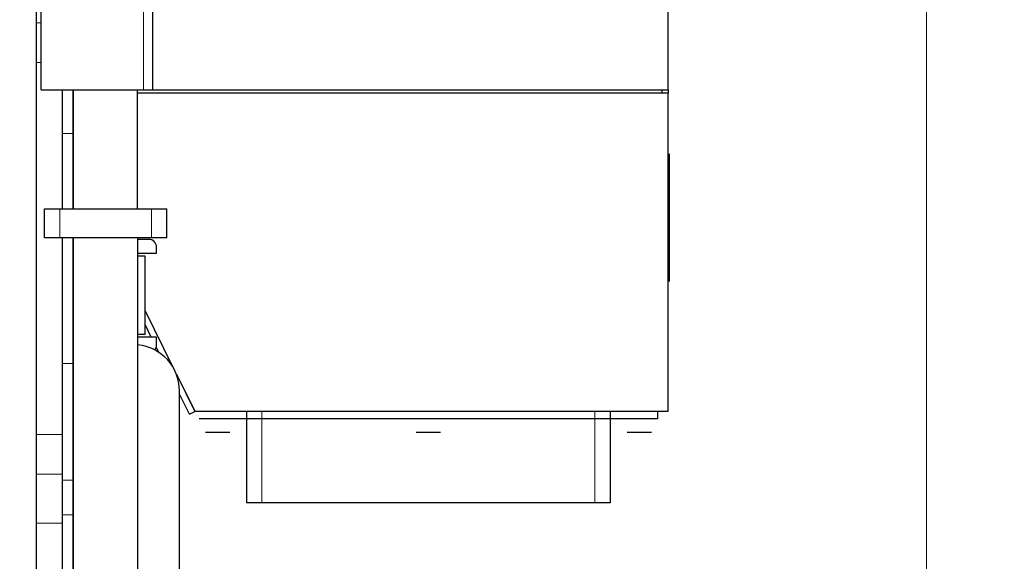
# Model space of a CAD drawing. Header units: inches. Extents: x 0 to 29700, y -16 to 21000.
# Tile 286 of 376: x 15749 to 16393, y 16187 to 16542. Entities that reach past the tile are written whole.
import ezdxf

# ---------------------------------------------------------------- set-up
doc = ezdxf.new("R2010")
doc.units = ezdxf.units.IN
doc.layers.add('1', color=7, linetype='Continuous', true_color=0xffffff)
doc.layers.add('254', color=7, linetype='Continuous', true_color=0xffffff)
doc.styles.add('latin_extended', font='simplex.shx')
doc.dimstyles.get("Standard").update_dxf_attribs({"dimtxt": 0.18, "dimasz": 0.18, "dimexe": 0.18, "dimexo": 0.0625, "dimgap": 0.09, "dimtad": 0, "dimtih": 1, "dimtoh": 1, "dimdec": 4, "dimzin": 0, "dimdsep": 46, "dimtxsty": 'Standard', "dimcen": 0.09, "dimadec": 0, "dimazin": 0, "dimtfac": 1, "dimtdec": 4, "dimtofl": 0, "dimtmove": 0, "dimatfit": 3, "dimfxl": 1, "dimtolj": 1, "dimtzin": 0, "dimarcsym": 0})

# ---------------------------------------------------------------- blocks, each defined once
blk = doc.blocks.new('_U4')
at = {"layer": '254', "color": 3, "linetype": 'Continuous', "lineweight": 13, "transparency": 16777216}
for p, q in [((13540.1, 16100.87), (13540.1, 18753.19)), ((16342.13, 14881.25), (16342.13, 18753.19)), ((13715.1, 18703.19), (16167.13, 18703.19))]:
    blk.add_line(p, q, dxfattribs=at)
at = {"layer": '254', "color": 3, "transparency": 16777216}
for points in [[(13715.1, 18732.36), (13715.1, 18674.02), (13540.1, 18703.19)], [(16167.13, 18674.02), (16167.13, 18732.36), (16342.13, 18703.19)]]:
    blk.add_solid(points, dxfattribs=at)
at = {"layer": 'Defpoints', "color": 0, "transparency": 16777216}
for p in [(16342.13, 18703.19), (13540.1, 16050.87), (16342.13, 14831.25)]:
    blk.add_point(p, dxfattribs=at)
at = {"layer": '254', "color": 2, "lineweight": 13, "transparency": 16777216, "insert": (14632.78, 18965.69), "char_height": 175, "attachment_point": 1, "style": 'latin_extended'}
blk.add_mtext('\\A1;2802', dxfattribs=at)
blk = doc.blocks.new('_U7')
at = {"layer": '254', "color": 3, "linetype": 'Continuous', "lineweight": 13, "transparency": 16777216}
for p, q in [((15466.6, 18031.19), (16892.13, 18031.19)), ((16842.13, 15783.69), (16842.13, 17856.19)), ((15014.6, 15608.69), (16892.13, 15608.69))]:
    blk.add_line(p, q, dxfattribs=at)
at = {"layer": '254', "color": 3, "transparency": 16777216}
for points in [[(16871.29, 17856.19), (16812.96, 17856.19), (16842.13, 18031.19)], [(16812.96, 15783.69), (16871.29, 15783.69), (16842.13, 15608.69)]]:
    blk.add_solid(points, dxfattribs=at)
at = {"layer": 'Defpoints', "color": 0, "transparency": 16777216}
for p in [(15416.6, 18031.19), (16842.13, 18031.19), (14964.6, 15608.69)]:
    blk.add_point(p, dxfattribs=at)
at = {"layer": '254', "color": 2, "lineweight": 13, "transparency": 16777216, "insert": (16579.63, 16511.61), "char_height": 175, "attachment_point": 1, "rotation": 90, "style": 'latin_extended'}
blk.add_mtext('\\A1;2422', dxfattribs=at)

msp = doc.modelspace()

# ---------------------------------------------------------------- linework, layer by layer
at = {"layer": '1', "color": 2, "linetype": 'Continuous', "lineweight": 25}
for p, q in [((15759.605, 16176.695), (15759.605, 16548.421)), ((15762.605, 16495.695), (15762.605, 16548.426)), ((15835.605, 16495.695), (15835.605, 16548.534)), ((15762.605, 16495.695), (15829.605, 16495.695)), ((15776.605, 16466.922), (15776.605, 16495.696)), ((15783.605, 16466.922), (15783.605, 16495.695)), ((15783.606, 16495.686), (15783.606, 16417.691)), ((15825.606, 16417.691), (15825.606, 16495.686)), ((15829.605, 16495.695), (15835.605, 16495.695)), ((15776.605, 16417.69), (15776.605, 16466.922)), ((15783.605, 16417.69), (15783.605, 16466.922)), ((15776.605, 16316.467), (15776.605, 16398.691)), ((15783.605, 16316.467), (15783.605, 16398.691)), ((15783.606, 16398.7), (15783.606, 16083.514)), ((15776.605, 16240.056), (15776.605, 16316.467)), ((15783.605, 16240.056), (15783.605, 16316.467)), ((15776.605, 16217.333), (15776.605, 16240.056)), ((15783.605, 16217.333), (15783.605, 16240.056)), ((15776.605, 16140.922), (15776.605, 16217.333)), ((15783.605, 16140.922), (15783.605, 16217.333))]:
    msp.add_line(p, q, dxfattribs=at)
at = {"layer": '1', "color": 110, "linetype": 'Continuous', "lineweight": 13}
for p, q in [((15829.605, 16495.695), (15829.605, 16549.591)), ((15759.605, 16539.405), (15762.605, 16539.405)), ((15759.605, 16513.389), (15762.605, 16513.389)), ((15783.605, 16466.922), (15776.605, 16466.922)), ((15783.605, 16316.467), (15776.605, 16316.467)), ((15759.605, 16270), (15776.605, 16270)), ((15759.605, 16243.984), (15776.605, 16243.984)), ((15783.605, 16240.056), (15776.605, 16240.056)), ((15759.605, 16211.95), (15776.605, 16211.95)), ((15783.605, 16217.333), (15776.605, 16217.333))]:
    msp.add_line(p, q, dxfattribs=at)
at = {"layer": '254', "color": 2, "linetype": 'Continuous', "lineweight": 25}
for p, q in [((16173.105, 16495.694), (16173.105, 17020.624)), ((15825.607, 16495.694), (16173.105, 16495.694)), ((16169.105, 16493.5), (16169.105, 16495.694)), ((16173.105, 16495.694), (16173.105, 16495.671)), ((16173.105, 16495.671), (16173.105, 16493.5)), ((16173.105, 16493.5), (15825.61, 16493.5)), ((16173.105, 16285.194), (16173.105, 16493.5)), ((16173.605, 16453.796), (16173.605, 16452.296)), ((16173.605, 16452.296), (16173.605, 16374.694)), ((16173.705, 16453.796), (16173.705, 16452.296)), ((16173.705, 16452.296), (16173.705, 16374.694)), ((15783.605, 16445.974), (15783.606, 16445.97)), ((15783.607, 16436.945), (15783.605, 16436.948)), ((15764.757, 16417.691), (15774.757, 16417.691)), ((15764.757, 16398.691), (15764.757, 16417.691)), ((15774.757, 16417.691), (15834.757, 16417.691)), ((15834.757, 16417.691), (15844.757, 16417.691)), ((15844.757, 16398.691), (15844.757, 16417.691)), ((15774.757, 16398.691), (15764.757, 16398.691)), ((15834.757, 16398.691), (15774.757, 16398.691)), ((15825.758, 16083.438), (15825.758, 16398.687)), ((15844.757, 16398.691), (15834.757, 16398.691)), ((15783.607, 16397.694), (15783.605, 16397.694)), ((15833.105, 16397.694), (15825.758, 16397.694)), ((15838.105, 16388.694), (15838.105, 16392.694)), ((15783.605, 16388.694), (15783.607, 16388.694)), ((15830.605, 16386.694), (15825.757, 16386.694)), ((15825.758, 16388.694), (15838.105, 16388.694)), ((15830.605, 16335.694), (15830.605, 16386.694)), ((16173.605, 16374.694), (16173.605, 16370.194)), ((16173.705, 16374.694), (16173.705, 16370.194)), ((15830.603, 16350.924), (15848.657, 16314.412)), ((15830.603, 16350.924), (15848.656, 16314.415)), ((15834.66, 16333.695), (15830.605, 16341.897)), ((15825.757, 16335.694), (15830.605, 16335.694)), ((15783.605, 16333.694), (15783.604, 16333.694)), ((15783.606, 16328.694), (15783.605, 16328.694)), ((15838.105, 16333.694), (15825.758, 16333.694)), ((15838.105, 16328.694), (15838.105, 16333.694)), ((15839.564, 16323.777), (15837.873, 16327.197)), ((15851.107, 16309.458), (15863.181, 16285.039)), ((15851.107, 16309.458), (15863.105, 16285.194)), ((15859.596, 16283.266), (15853.103, 16296.396)), ((15853.105, 16158.694), (15853.105, 16298.694)), ((15859.596, 16283.266), (15863.181, 16285.039)), ((15863.105, 16285.194), (16173.105, 16285.194)), ((15897.105, 16285.194), (15897.105, 16225.194)), ((16135.105, 16285.194), (16135.105, 16225.194)), ((16166.105, 16285.194), (16166.105, 16280.194)), ((16166.105, 16280.194), (15866.105, 16280.194)), ((15874.105, 16271.294), (15870.105, 16271.294)), ((15882.105, 16271.294), (15874.105, 16271.294)), ((15886.105, 16271.294), (15882.105, 16271.294)), ((16012.105, 16271.294), (16008.105, 16271.294)), ((16020.105, 16271.294), (16012.105, 16271.294)), ((16024.105, 16271.294), (16020.105, 16271.294)), ((16150.105, 16271.294), (16146.105, 16271.294)), ((16158.105, 16271.294), (16150.105, 16271.294)), ((16162.105, 16271.294), (16158.105, 16271.294)), ((15907.105, 16225.194), (15897.105, 16225.194)), ((16125.105, 16225.194), (15907.105, 16225.194)), ((16135.105, 16225.194), (16125.105, 16225.194))]:
    msp.add_line(p, q, dxfattribs=at)
at = {"layer": '254', "color": 110, "linetype": 'Continuous', "lineweight": 13}
for p, q in [((15774.757, 16417.691), (15774.757, 16398.691)), ((15834.757, 16417.691), (15834.757, 16398.691)), ((15907.105, 16225.194), (15907.105, 16285.194)), ((16125.105, 16285.194), (16125.105, 16225.194))]:
    msp.add_line(p, q, dxfattribs=at)
at = {"layer": '254', "color": 2, "linetype": 'Continuous', "lineweight": 25}
for centre, radius, start, end in [((15833.105, 16392.694), 5, 0, 90), ((15823.105, 16298.694), 30, 0, 84.924844), ((15833.105, 16328.694), 5, 318.280782, 0.000001)]:
    msp.add_arc(centre, radius, start, end, dxfattribs=at)

# ---------------------------------------------------------------- dimensions: what is measured, and where the dimension line sits
at = {"layer": '254', "color": 2, "linetype": 'Continuous', "lineweight": 13}
dim = msp.add_linear_dim(base=(16342.127, 18703.192), p1=(13540.095, 16050.87), p2=(16342.127, 14831.252), dimstyle='Standard', override={"dimscale": 50, "dimtxt": 3.5, "dimasz": 3.5, "dimexe": 1, "dimexo": 1, "dimgap": 1.75, "dimtad": 1, "dimtih": 1, "dimtoh": 0, "dimdec": 0, "dimlfac": 1, "dimzin": 8, "dimdsep": 46, "dimlunit": 2, "dimtxsty": 'latin_extended', "dimsah": 1, "dimse1": 0, "dimse2": 0, "dimsd1": 0, "dimsd2": 0, "dimclrd": 3, "dimclre": 3, "dimclrt": 2, "dimtol": 0, "dimtm": -0.1, "dimtfac": 0.714286, "dimtdec": 3, "dimtofl": 1, "dimtmove": 0, "dimtzin": 8, "dimlwd": 13, "dimlwe": 13}, dxfattribs=at)
dim.commit()
dim.dimension.update_dxf_attribs({"geometry": '_U4', "text_midpoint": (14941.111, 18703.192), "dimtype": 160})
dim = msp.add_linear_dim(base=(16842.127, 18031.192), p1=(14964.605, 15608.694), p2=(15416.605, 18031.192), angle=90, dimstyle='Standard', override={"dimscale": 50, "dimtxt": 3.5, "dimasz": 3.5, "dimexe": 1, "dimexo": 1, "dimgap": 1.75, "dimtad": 1, "dimtih": 0, "dimtoh": 0, "dimdec": 0, "dimlfac": 1, "dimzin": 8, "dimdsep": 46, "dimlunit": 2, "dimtxsty": 'latin_extended', "dimsah": 1, "dimse1": 0, "dimse2": 0, "dimsd1": 0, "dimsd2": 0, "dimclrd": 3, "dimclre": 3, "dimclrt": 2, "dimtol": 0, "dimtm": -0.1, "dimtfac": 0.714286, "dimtdec": 3, "dimtofl": 1, "dimtmove": 0, "dimtzin": 8, "dimlwd": 13, "dimlwe": 13}, dxfattribs=at)
dim.commit()
dim.dimension.update_dxf_attribs({"geometry": '_U7', "text_midpoint": (16842.127, 16819.943), "dimtype": 160})

doc.saveas('drawing.dxf')
